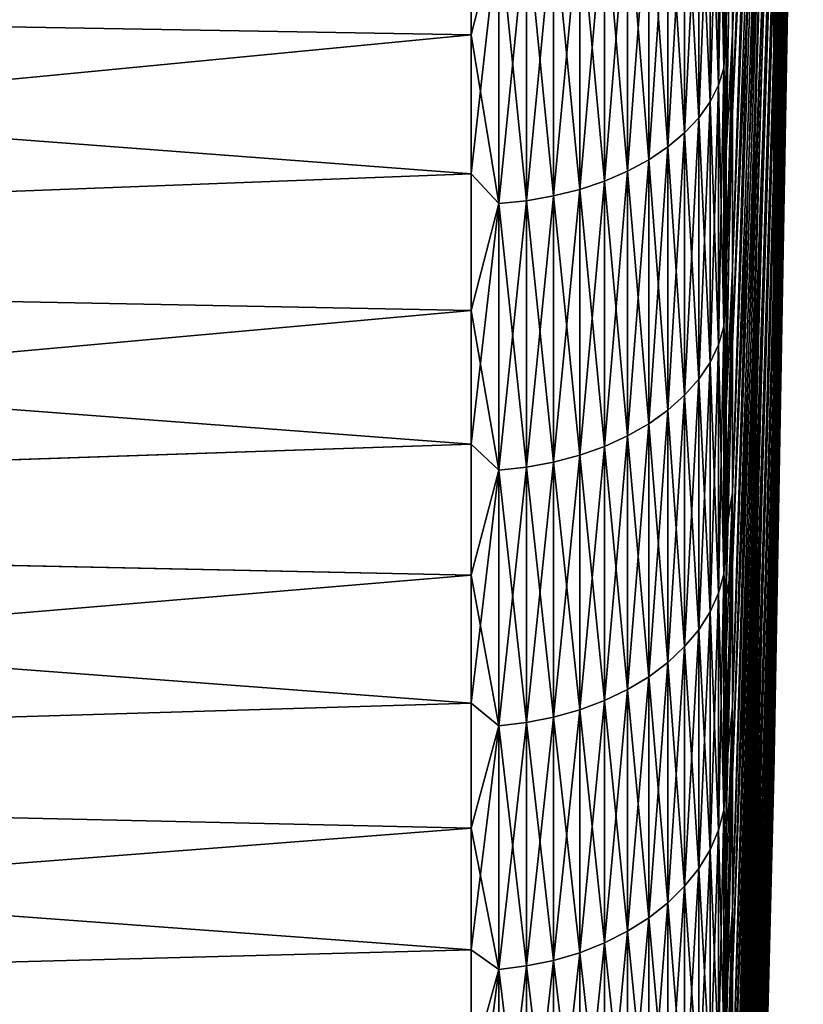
# Model space of a CAD drawing. Header units: metres. Extents: x -2 to 78, y -85 to 85.
# Tile 338 of 500: x 75.34 to 78.4, y 7.78 to 11.64. Entities that reach past the tile are written whole.
import ezdxf

# ---------------------------------------------------------------- set-up
doc = ezdxf.new("R2010")
doc.units = ezdxf.units.M
doc.layers.add('solid_20004802', color=7, linetype='CONTINUOUS')

msp = doc.modelspace()

# ---------------------------------------------------------------- linework, layer by layer
at = {"layer": 'solid_20004802'}
for points in [[(78.403511, 17.350323, 7.237513), (78.2883, 12.023505, 10.857615), (78.2883, 11.529777, 10.092966)], [(78.403511, 17.021212, 6.72781), (78.403511, 17.350323, 7.237513), (78.2883, 11.529777, 10.092966)], [(78.403511, 17.021212, 6.72781), (78.2883, 11.529777, 10.092966), (78.2883, 11.072618, 9.305907)], [(78.403511, 16.716476, 6.20317), (78.403511, 17.021212, 6.72781), (78.2883, 11.072618, 9.305907)], [(78.403511, 16.916891, -6.554533), (78.2883, 11.373276, -9.833017), (78.2883, 11.854932, -10.605328)], [(78.403511, 16.916891, -6.554533), (78.403511, 16.620434, -6.02517), (78.2883, 11.373276, -9.833017)], [(78.403511, 16.716476, 6.20317), (78.2883, 11.072618, 9.305907), (78.2883, 10.653041, 8.498188)], [(78.403511, 16.436792, 5.664757), (78.403511, 16.716476, 6.20317), (78.2883, 10.653041, 8.498188)], [(78.403511, 16.620434, -6.02517), (78.2883, 10.928535, -9.038876), (78.2883, 11.373276, -9.833017)], [(78.403511, 16.620434, -6.02517), (78.403511, 16.349241, -5.482431), (78.2883, 10.928535, -9.038876)], [(78.403511, 16.436792, 5.664757), (78.2883, 10.653041, 8.498188), (78.2883, 10.271978, 7.6716)], [(78.403511, 16.182783, 5.113766), (78.403511, 16.436792, 5.664757), (78.2883, 10.271978, 7.6716)], [(78.2883, 16.401842, 15.447295), (78.126999, 12.535426, 20.596878), (78.126999, 11.582348, 19.845531)], [(78.2883, 15.687051, 14.8838), (78.2883, 16.401842, 15.447295), (78.126999, 11.582348, 19.845531)], [(78.403511, 16.349241, -5.482431), (78.2883, 10.521697, -8.224666), (78.2883, 10.928535, -9.038876)], [(78.403511, 16.349241, -5.482431), (78.403511, 16.103918, -4.927519), (78.2883, 10.521697, -8.224666)], [(78.403511, 16.182783, 5.113766), (78.2883, 10.271978, 7.6716), (78.2883, 9.930277, 6.82798)], [(78.403511, 15.95501, 4.551422), (78.403511, 16.182783, 5.113766), (78.2883, 9.930277, 6.82798)], [(78.403511, 16.103918, -4.927519), (78.2883, 10.153666, -7.392194), (78.2883, 10.521697, -8.224666)], [(78.403511, 16.103918, -4.927519), (78.403511, 15.885006, -4.361666), (78.2883, 10.153666, -7.392194)], [(78.403511, 15.95501, 4.551422), (78.2883, 9.930277, 6.82798), (78.2883, 9.628695, 5.969199)], [(78.403511, 15.753981, 3.978973), (78.403511, 15.95501, 4.551422), (78.2883, 9.628695, 5.969199)], [(78.403511, 15.885006, -4.361666), (78.2883, 9.825256, -6.54331), (78.2883, 10.153666, -7.392194)], [(78.403511, 15.885006, -4.361666), (78.403511, 15.692992, -3.78613), (78.2883, 9.825256, -6.54331)], [(78.403511, 15.753981, 3.978973), (78.2883, 9.628695, 5.969199), (78.2883, 9.367901, 5.097166)], [(78.403511, 15.58014, 3.397689), (78.403511, 15.753981, 3.978973), (78.2883, 9.367901, 5.097166)], [(78.2883, 15.687051, 14.8838), (78.126999, 11.582348, 19.845531), (78.126999, 10.665721, 19.050123)], [(78.2883, 14.999597, 14.287257), (78.2883, 15.687051, 14.8838), (78.126999, 10.665721, 19.050123)], [(78.403511, 15.692992, -3.78613), (78.2883, 9.537201, -5.679899), (78.2883, 9.825256, -6.54331)], [(78.403511, 15.692992, -3.78613), (78.403511, 15.528303, -3.202188), (78.2883, 9.537201, -5.679899)], [(78.403511, 15.58014, 3.397689), (78.2883, 9.367901, 5.097166), (78.2883, 9.148476, 4.213815)], [(78.403511, 15.433874, 2.808862), (78.403511, 15.58014, 3.397689), (78.2883, 9.148476, 4.213815)], [(78.403511, 15.528303, -3.202188), (78.2883, 9.290137, -4.803876), (78.2883, 9.537201, -5.679899)], [(78.403511, 15.528303, -3.202188), (78.403511, 15.391305, -2.611135), (78.2883, 9.290137, -4.803876)], [(78.2883, 15.454785, -14.68856), (78.126999, 11.272654, -19.585207), (78.126999, 12.213812, -20.351431)], [(78.2883, 15.454785, -14.68856), (78.2883, 14.776786, -14.081293), (78.126999, 11.272654, -19.585207)], [(78.403511, 15.433874, 2.808862), (78.2883, 9.148476, 4.213815), (78.2883, 8.970905, 3.321109)], [(78.403511, 15.315509, 2.213798), (78.403511, 15.433874, 2.808862), (78.2883, 8.970905, 3.321109)], [(78.403511, 15.391305, -2.611135), (78.2883, 9.084614, -3.917188), (78.2883, 9.290137, -4.803876)], [(78.403511, 15.391305, -2.611135), (78.403511, 15.282301, -2.014286), (78.2883, 9.084614, -3.917188)], [(78.403511, 15.315509, 2.213798), (78.2883, 8.970905, 3.321109), (78.2883, 8.835585, 2.421029)], [(78.403511, 15.225306, 1.613819), (78.403511, 15.315509, 2.213798), (78.2883, 8.835585, 2.421029)], [(78.403511, 15.282301, -2.014286), (78.2883, 8.921087, -3.021803), (78.2883, 9.084614, -3.917188)], [(78.403511, 15.282301, -2.014286), (78.403511, 15.201533, -1.412964), (78.2883, 8.921087, -3.021803)], [(78.403511, 15.225306, 1.613819), (78.2883, 8.835585, 2.421029), (78.2883, 8.742813, 1.515574)], [(78.403511, 15.163466, 1.010257), (78.403511, 15.225306, 1.613819), (78.2883, 8.742813, 1.515574)], [(78.403511, 15.201533, -1.412964), (78.2883, 8.799921, -2.119709), (78.2883, 8.921087, -3.021803)], [(78.403511, 15.201533, -1.412964), (78.403511, 15.149181, -0.808505), (78.2883, 8.799921, -2.119709)], [(78.403511, 15.163466, 1.010257), (78.2883, 8.742813, 1.515574), (78.2883, 8.692798, 0.606753)], [(78.403511, 15.130127, 0.404452), (78.403511, 15.163466, 1.010257), (78.2883, 8.692798, 0.606753)], [(78.403511, 15.149181, -0.808505), (78.2883, 8.721383, -1.212908), (78.2883, 8.799921, -2.119709)], [(78.403511, 15.149181, -0.808505), (78.403511, 15.125361, -0.202251), (78.2883, 8.721383, -1.212908)], [(78.403511, 15.130127, 0.404452), (78.2883, 8.692798, 0.606753), (78.2883, 8.685649, -0.303414)], [(78.403511, 15.125361, -0.202251), (78.403511, 15.130127, 0.404452), (78.2883, 8.685649, -0.303414)], [(78.403511, 15.125361, -0.202251), (78.2883, 8.685649, -0.303414), (78.2883, 8.721383, -1.212908)], [(78.2883, 14.999597, 14.287257), (78.126999, 10.665721, 19.050123), (78.126999, 9.78758, 18.21242)], [(78.2883, 14.341006, 13.658994), (78.2883, 14.999597, 14.287257), (78.126999, 9.78758, 18.21242)], [(78.2883, 14.776786, -14.081293), (78.126999, 10.368633, -18.775499), (78.126999, 11.272654, -19.585207)], [(78.2883, 14.776786, -14.081293), (78.2883, 14.128145, -13.442762), (78.126999, 10.368633, -18.775499)], [(78.2883, 14.341006, 13.658994), (78.126999, 9.78758, 18.21242), (78.126999, 8.949876, 17.33428)], [(78.2883, 13.712743, 13.000403), (78.2883, 14.341006, 13.658994), (78.126999, 8.949876, 17.33428)], [(78.2883, 14.128145, -13.442762), (78.126999, 9.503759, -17.924105), (78.126999, 10.368633, -18.775499)], [(78.2883, 14.128145, -13.442762), (78.2883, 13.510304, -12.774385), (78.126999, 9.503759, -17.924105)], [(78.2883, 13.712743, 13.000403), (78.126999, 8.949876, 17.33428), (78.126999, 8.154468, 16.417652)], [(78.2883, 13.1162, 12.312949), (78.2883, 13.712743, 13.000403), (78.126999, 8.154468, 16.417652)], [(78.2883, 13.510304, -12.774385), (78.126999, 8.679951, -17.032915), (78.126999, 9.503759, -17.924105)], [(78.2883, 13.510304, -12.774385), (78.2883, 12.924634, -12.077646), (78.126999, 8.679951, -17.032915)], [(78.2883, 13.1162, 12.312949), (78.126999, 8.154468, 16.417652), (78.126999, 7.403121, 15.464574)], [(78.2883, 12.552705, 11.598158), (78.2883, 13.1162, 12.312949), (78.126999, 7.403121, 15.464574)], [(78.2883, 12.924634, -12.077646), (78.126999, 7.899039, -16.103907), (78.126999, 8.679951, -17.032915)], [(78.2883, 12.924634, -12.077646), (78.2883, 12.372435, -11.354092), (78.126999, 7.899039, -16.103907)], [(78.126999, 12.535426, 20.596878), (78.102478, 12.156438, 21.365604), (78.102478, 11.631104, 20.965849)], [(78.126999, 12.535426, 20.596878), (78.102478, 11.631104, 20.965849), (78.102478, 11.115854, 20.553179)], [(78.126999, 11.582348, 19.845531), (78.126999, 12.535426, 20.596878), (78.102478, 11.115854, 20.553179)], [(78.2883, 12.552705, 11.598158), (78.126999, 7.403121, 15.464574), (78.126999, 6.697505, 14.47716)], [(78.2883, 12.023505, 10.857615), (78.2883, 12.552705, 11.598158), (78.126999, 6.697505, 14.47716)], [(78.093193, 12.499034, -21.750088), (78.093193, 11.447843, -20.961212), (78.071922, 12.436379, -21.838001)], [(78.093193, 12.499034, 21.750088), (78.071922, 12.436379, 21.838001), (78.071922, 11.380939, 21.045937)], [(78.093193, 11.447843, 20.961212), (78.093193, 12.499034, 21.750088), (78.071922, 11.380939, 21.045937)], [(78.102478, 11.816215, -21.109064), (78.093193, 11.447843, -20.961212), (78.093193, 12.499034, -21.750088)], [(78.102478, 12.156438, 21.365604), (78.093193, 12.499034, 21.750088), (78.093193, 11.447843, 20.961212)], [(78.071922, 12.436379, -21.838001), (78.071922, 11.380939, -21.045937), (78.038918, 12.375461, -21.923479)], [(78.071922, 12.436379, 21.838001), (78.038918, 12.375461, 21.923479), (78.038918, 11.315889, 21.128313)], [(78.071922, 11.380939, 21.045937), (78.071922, 12.436379, 21.838001), (78.038918, 11.315889, 21.128313)], [(78.093193, 11.447843, -20.961212), (78.071922, 11.380939, -21.045937), (78.071922, 12.436379, -21.838001)], [(78.038918, 12.375461, -21.923479), (78.038918, 11.315889, -21.128313), (77.994576, 12.317015, -22.005487)], [(78.038918, 12.375461, 21.923479), (77.994576, 12.317015, 22.005487), (77.994576, 11.25348, 21.207348)], [(78.038918, 11.315889, 21.128313), (78.038918, 12.375461, 21.923479), (77.994576, 11.25348, 21.207348)], [(78.071922, 11.380939, -21.045937), (78.038918, 11.315889, -21.128313), (78.038918, 12.375461, -21.923479)], [(78.2883, 12.372435, -11.354092), (78.126999, 7.162755, -15.139144), (78.126999, 7.899039, -16.103907)], [(78.2883, 12.372435, -11.354092), (78.2883, 11.854932, -10.605328), (78.126999, 7.162755, -15.139144)], [(77.994576, 12.317015, -22.005487), (77.994576, 11.25348, -21.207348), (77.939438, 12.26175, -22.083031)], [(77.994576, 12.317015, 22.005487), (77.939438, 12.26175, 22.083031), (77.939438, 11.194468, 21.282078)], [(77.994576, 11.25348, 21.207348), (77.994576, 12.317015, 22.005487), (77.939438, 11.194468, 21.282078)], [(78.038918, 11.315889, -21.128313), (77.994576, 11.25348, -21.207348), (77.994576, 12.317015, -22.005487)], [(77.939438, 12.26175, -22.083031), (77.939438, 11.194468, -21.282078), (77.874176, 12.210336, -22.155172)], [(77.939438, 12.26175, 22.083031), (77.874176, 12.210336, 22.155172), (77.874176, 11.139567, 21.351604)], [(77.939438, 11.194468, 21.282078), (77.939438, 12.26175, 22.083031), (77.874176, 11.139567, 21.351604)], [(77.994576, 11.25348, -21.207348), (77.939438, 11.194468, -21.282078), (77.939438, 12.26175, -22.083031)], [(78.126999, 12.213812, -20.351431), (78.102478, 11.309636, -20.71085), (78.102478, 11.816215, -21.109064)], [(78.126999, 12.213812, -20.351431), (78.126999, 11.272654, -19.585207), (78.102478, 11.309636, -20.71085)], [(77.874176, 12.210336, -22.155172), (77.874176, 11.139567, -21.351604), (77.799576, 12.163394, -22.221039)], [(77.874176, 12.210336, 22.155172), (77.799576, 12.163394, 22.221039), (77.799576, 11.089441, 21.415081)], [(77.874176, 11.139567, 21.351604), (77.874176, 12.210336, 22.155172), (77.799576, 11.089441, 21.415081)], [(77.939438, 11.194468, -21.282078), (77.874176, 11.139567, -21.351604), (77.874176, 12.210336, -22.155172)], [(77.799576, 12.163394, -22.221039), (77.799576, 11.089441, -21.415081), (77.716545, 12.121493, -22.279833)], [(77.799576, 12.163394, 22.221039), (77.716545, 12.121493, 22.279833), (77.716545, 11.0447, 21.471741)], [(77.799576, 11.089441, 21.415081), (77.799576, 12.163394, 22.221039), (77.716545, 11.0447, 21.471741)], [(77.874176, 11.139567, -21.351604), (77.799576, 11.089441, -21.415081), (77.799576, 12.163394, -22.221039)], [(78.102478, 11.631104, 20.965849), (78.102478, 12.156438, 21.365604), (78.093193, 11.447843, 20.961212)], [(77.104469, 11.578398, 22.145111), (77.104469, 12.133011, 22.545813), (67.805336, 11.740597, 22.27268)], [(67.805336, 11.740726, -22.272774), (77.104469, 12.133011, -22.545813), (77.104469, 11.578398, -22.145111)], [(77.212898, 12.002901, 22.446234), (77.104469, 12.133011, 22.545813), (77.104469, 11.578398, 22.145111)], [(77.212898, 12.002901, -22.446234), (77.104469, 11.578398, -22.145111), (77.104469, 12.133011, -22.545813)], [(77.716545, 12.121493, -22.279833), (77.716545, 11.0447, -21.471741), (77.626076, 12.08514, -22.330839)], [(77.716545, 12.121493, 22.279833), (77.626076, 12.08514, 22.330839), (77.626076, 11.005881, 21.520899)], [(77.716545, 11.0447, 21.471741), (77.716545, 12.121493, 22.279833), (77.626076, 11.005881, 21.520899)], [(77.799576, 11.089441, -21.415081), (77.716545, 11.0447, -21.471741), (77.716545, 12.121493, -22.279833)], [(77.626076, 12.08514, -22.330839), (77.626076, 11.005881, -21.520899), (77.529282, 12.054776, -22.373446)], [(77.626076, 12.08514, 22.330839), (77.529282, 12.054776, 22.373446), (77.529282, 10.973458, 21.56196)], [(77.626076, 11.005881, 21.520899), (77.626076, 12.08514, 22.330839), (77.529282, 10.973458, 21.56196)], [(77.716545, 11.0447, -21.471741), (77.626076, 11.005881, -21.520899), (77.626076, 12.08514, -22.330839)], [(77.427322, 12.030767, -22.407133), (77.427322, 10.947822, -21.594425), (77.321434, 12.013406, -22.431494)], [(77.427322, 12.030767, 22.407133), (77.321434, 12.013406, 22.431494), (77.321434, 10.929282, 21.617903)], [(77.427322, 10.947822, 21.594425), (77.427322, 12.030767, 22.407133), (77.321434, 10.929282, 21.617903)], [(77.529282, 12.054776, -22.373446), (77.529282, 10.973458, -21.56196), (77.427322, 12.030767, -22.407133)], [(77.529282, 12.054776, 22.373446), (77.427322, 12.030767, 22.407133), (77.427322, 10.947822, 21.594425)], [(77.529282, 10.973458, 21.56196), (77.529282, 12.054776, 22.373446), (77.427322, 10.947822, 21.594425)], [(77.529282, 10.973458, -21.56196), (77.427322, 10.947822, -21.594425), (77.427322, 12.030767, -22.407133)], [(77.626076, 11.005881, -21.520899), (77.529282, 10.973458, -21.56196), (77.529282, 12.054776, -22.373446)], [(78.2883, 12.023505, 10.857615), (78.126999, 6.697505, 14.47716), (78.126999, 6.039186, 13.457604)], [(78.2883, 11.529777, 10.092966), (78.2883, 12.023505, 10.857615), (78.126999, 6.039186, 13.457604)], [(77.212898, 12.002901, 22.446234), (77.104469, 11.578398, 22.145111), (77.104469, 11.033898, 21.73077)], [(77.212898, 10.918065, 21.632109), (77.212898, 12.002901, 22.446234), (77.104469, 11.033898, 21.73077)], [(77.212898, 12.002901, -22.446234), (77.212898, 10.918065, -21.632109), (77.104469, 11.578398, -22.145111)], [(77.321434, 12.013406, -22.431494), (77.321434, 10.929282, -21.617903), (77.212898, 12.002901, -22.446234)], [(77.321434, 12.013406, 22.431494), (77.212898, 12.002901, 22.446234), (77.212898, 10.918065, 21.632109)], [(77.321434, 10.929282, 21.617903), (77.321434, 12.013406, 22.431494), (77.212898, 10.918065, 21.632109)], [(77.321434, 10.929282, -21.617903), (77.212898, 10.918065, -21.632109), (77.212898, 12.002901, -22.446234)], [(77.427322, 10.947822, -21.594425), (77.321434, 10.929282, -21.617903), (77.321434, 12.013406, -22.431494)], [(78.2883, 11.854932, -10.605328), (78.126999, 6.472736, -14.140769), (78.126999, 7.162755, -15.139144)], [(78.2883, 11.854932, -10.605328), (78.2883, 11.373276, -9.833017), (78.126999, 6.472736, -14.140769)], [(78.102478, 11.816215, -21.109064), (78.102478, 11.309636, -20.71085), (78.093193, 11.447843, -20.961212)], [(67.805336, 11.740726, -22.272774), (77.104469, 11.578398, -22.145111), (77.104469, 11.033898, -21.73077)], [(67.805336, 10.680261, -21.458496), (67.805336, 11.740726, -22.272774), (77.104469, 11.033898, -21.73077)], [(77.104469, 11.578398, 22.145111), (67.805336, 11.740597, 22.27268), (67.805336, 10.680144, 21.458403)], [(78.102478, 11.115854, 20.553179), (78.102478, 11.631104, 20.965849), (78.093193, 11.447843, 20.961212)], [(77.104469, 11.033898, 21.73077), (77.104469, 11.578398, 22.145111), (67.805336, 10.680144, 21.458403)], [(77.212898, 10.918065, -21.632109), (77.104469, 11.033898, -21.73077), (77.104469, 11.578398, -22.145111)], [(78.126999, 11.582348, 19.845531), (78.102478, 11.115854, 20.553179), (78.102478, 10.611003, 20.12785)], [(78.126999, 11.582348, 19.845531), (78.102478, 10.611003, 20.12785), (78.102478, 10.116862, 19.690123)], [(78.126999, 10.665721, 19.050123), (78.126999, 11.582348, 19.845531), (78.102478, 10.116862, 19.690123)], [(78.2883, 11.529777, 10.092966), (78.126999, 6.039186, 13.457604), (78.126999, 5.429626, 12.408169)], [(78.2883, 11.072618, 9.305907), (78.2883, 11.529777, 10.092966), (78.126999, 5.429626, 12.408169)], [(78.093193, 11.447843, -20.961212), (78.093193, 10.436732, -20.121578), (78.071922, 11.380939, -21.045937)], [(78.093193, 11.447843, 20.961212), (78.071922, 11.380939, 21.045937), (78.071922, 10.365742, 20.202909)], [(78.093193, 10.436732, 20.121578), (78.093193, 11.447843, 20.961212), (78.071922, 10.365742, 20.202909)], [(78.102478, 10.812852, -20.30048), (78.093193, 10.436732, -20.121578), (78.093193, 11.447843, -20.961212)], [(78.102478, 11.309636, -20.71085), (78.102478, 10.812852, -20.30048), (78.093193, 11.447843, -20.961212)], [(78.102478, 11.115854, 20.553179), (78.093193, 11.447843, 20.961212), (78.093193, 10.436732, 20.121578)], [(78.071922, 11.380939, -21.045937), (78.071922, 10.365742, -20.202909), (78.038918, 11.315889, -21.128313)], [(78.071922, 11.380939, 21.045937), (78.038918, 11.315889, 21.128313), (78.038918, 10.296718, 20.281986)], [(78.071922, 10.365742, 20.202909), (78.071922, 11.380939, 21.045937), (78.038918, 10.296718, 20.281986)], [(78.093193, 10.436732, -20.121578), (78.071922, 10.365742, -20.202909), (78.071922, 11.380939, -21.045937)], [(78.2883, 11.373276, -9.833017), (78.126999, 5.830513, -13.110998), (78.126999, 6.472736, -14.140769)], [(78.2883, 11.373276, -9.833017), (78.2883, 10.928535, -9.038876), (78.126999, 5.830513, -13.110998)], [(78.038918, 11.315889, -21.128313), (78.038918, 10.296718, -20.281986), (77.994576, 11.25348, -21.207348)], [(78.038918, 11.315889, 21.128313), (77.994576, 11.25348, 21.207348), (77.994576, 10.230496, 20.357855)], [(78.038918, 10.296718, 20.281986), (78.038918, 11.315889, 21.128313), (77.994576, 10.230496, 20.357855)], [(78.071922, 10.365742, -20.202909), (78.038918, 10.296718, -20.281986), (78.038918, 11.315889, -21.128313)], [(78.126999, 11.272654, -19.585207), (78.102478, 10.812852, -20.30048), (78.102478, 11.309636, -20.71085)], [(77.994576, 11.25348, -21.207348), (77.994576, 10.230496, -20.357855), (77.939438, 11.194468, -21.282078)], [(77.994576, 11.25348, 21.207348), (77.939438, 11.194468, 21.282078), (77.939438, 10.167879, 20.429592)], [(77.994576, 10.230496, 20.357855), (77.994576, 11.25348, 21.207348), (77.939438, 10.167879, 20.429592)], [(78.038918, 10.296718, -20.281986), (77.994576, 10.230496, -20.357855), (77.994576, 11.25348, -21.207348)], [(78.126999, 11.272654, -19.585207), (78.102478, 10.326155, -19.878197), (78.102478, 10.812852, -20.30048)], [(78.126999, 11.272654, -19.585207), (78.126999, 10.368633, -18.775499), (78.102478, 10.326155, -19.878197)], [(77.939438, 11.194468, -21.282078), (77.939438, 10.167879, -20.429592), (77.874176, 11.139567, -21.351604)], [(77.939438, 11.194468, 21.282078), (77.874176, 11.139567, 21.351604), (77.874176, 10.109625, 20.496332)], [(77.939438, 10.167879, 20.429592), (77.939438, 11.194468, 21.282078), (77.874176, 10.109625, 20.496332)], [(77.994576, 10.230496, -20.357855), (77.939438, 10.167879, -20.429592), (77.939438, 11.194468, -21.282078)], [(77.874176, 11.139567, -21.351604), (77.874176, 10.109625, -20.496332), (77.799576, 11.089441, -21.415081)], [(77.874176, 11.139567, 21.351604), (77.799576, 11.089441, 21.415081), (77.799576, 10.056437, 20.557266)], [(77.874176, 10.109625, 20.496332), (77.874176, 11.139567, 21.351604), (77.799576, 10.056437, 20.557266)], [(77.939438, 10.167879, -20.429592), (77.874176, 10.109625, -20.496332), (77.874176, 11.139567, -21.351604)], [(78.102478, 10.611003, 20.12785), (78.102478, 11.115854, 20.553179), (78.093193, 10.436732, 20.121578)], [(77.799576, 11.089441, -21.415081), (77.799576, 10.056437, -20.557266), (77.716545, 11.0447, -21.471741)], [(77.799576, 11.089441, 21.415081), (77.716545, 11.0447, 21.471741), (77.716545, 10.008962, 20.611658)], [(77.799576, 10.056437, 20.557266), (77.799576, 11.089441, 21.415081), (77.716545, 10.008962, 20.611658)], [(77.874176, 10.109625, -20.496332), (77.799576, 10.056437, -20.557266), (77.799576, 11.089441, -21.415081)], [(78.2883, 11.072618, 9.305907), (78.126999, 5.429626, 12.408169), (78.126999, 4.870176, 11.331183)], [(78.2883, 10.653041, 8.498188), (78.2883, 11.072618, 9.305907), (78.126999, 4.870176, 11.331183)], [(77.104469, 10.499849, 21.303045), (77.104469, 11.033898, 21.73077), (67.805336, 10.680144, 21.458403)], [(67.805336, 10.680261, -21.458496), (77.104469, 11.033898, -21.73077), (77.104469, 10.499849, -21.303045)], [(77.212898, 10.918065, 21.632109), (77.104469, 11.033898, 21.73077), (77.104469, 10.499849, 21.303045)], [(77.212898, 10.918065, -21.632109), (77.104469, 10.499849, -21.303045), (77.104469, 11.033898, -21.73077)], [(77.716545, 11.0447, -21.471741), (77.716545, 10.008962, -20.611658), (77.626076, 11.005881, -21.520899)], [(77.716545, 11.0447, 21.471741), (77.626076, 11.005881, 21.520899), (77.626076, 9.967772, 20.658848)], [(77.716545, 10.008962, 20.611658), (77.716545, 11.0447, 21.471741), (77.626076, 9.967772, 20.658848)], [(77.799576, 10.056437, -20.557266), (77.716545, 10.008962, -20.611658), (77.716545, 11.0447, -21.471741)], [(77.626076, 11.005881, -21.520899), (77.626076, 9.967772, -20.658848), (77.529282, 10.973458, -21.56196)], [(77.626076, 11.005881, 21.520899), (77.529282, 10.973458, 21.56196), (77.529282, 9.933369, 20.698263)], [(77.626076, 9.967772, 20.658848), (77.626076, 11.005881, 21.520899), (77.529282, 9.933369, 20.698263)], [(77.716545, 10.008962, -20.611658), (77.626076, 9.967772, -20.658848), (77.626076, 11.005881, -21.520899)], [(77.427322, 10.947822, -21.594425), (77.427322, 9.906166, -20.729427), (77.321434, 10.929282, -21.617903)], [(77.427322, 10.947822, 21.594425), (77.321434, 10.929282, 21.617903), (77.321434, 9.886495, 20.751965)], [(77.427322, 9.906166, 20.729427), (77.427322, 10.947822, 21.594425), (77.321434, 9.886495, 20.751965)], [(77.529282, 10.973458, -21.56196), (77.529282, 9.933369, -20.698263), (77.427322, 10.947822, -21.594425)], [(77.529282, 10.973458, 21.56196), (77.427322, 10.947822, 21.594425), (77.427322, 9.906166, 20.729427)], [(77.529282, 9.933369, 20.698263), (77.529282, 10.973458, 21.56196), (77.427322, 9.906166, 20.729427)], [(77.529282, 9.933369, -20.698263), (77.427322, 9.906166, -20.729427), (77.427322, 10.947822, -21.594425)], [(77.626076, 9.967772, -20.658848), (77.529282, 9.933369, -20.698263), (77.529282, 10.973458, -21.56196)], [(77.212898, 10.918065, 21.632109), (77.104469, 10.499849, 21.303045), (77.104469, 9.976579, 20.862198)], [(77.212898, 9.874592, 20.7656), (77.212898, 10.918065, 21.632109), (77.104469, 9.976579, 20.862198)], [(77.212898, 10.918065, -21.632109), (77.212898, 9.874592, -20.7656), (77.104469, 10.499849, -21.303045)], [(77.321434, 10.929282, -21.617903), (77.321434, 9.886495, -20.751965), (77.212898, 10.918065, -21.632109)], [(77.321434, 10.929282, 21.617903), (77.212898, 10.918065, 21.632109), (77.212898, 9.874592, 20.7656)], [(77.321434, 9.886495, 20.751965), (77.321434, 10.929282, 21.617903), (77.212898, 9.874592, 20.7656)], [(77.321434, 9.886495, -20.751965), (77.212898, 9.874592, -20.7656), (77.212898, 10.918065, -21.632109)], [(77.427322, 9.906166, -20.729427), (77.321434, 9.886495, -20.751965), (77.321434, 10.929282, -21.617903)], [(78.2883, 10.928535, -9.038876), (78.126999, 5.237511, -12.052117), (78.126999, 5.830513, -13.110998)], [(78.2883, 10.928535, -9.038876), (78.2883, 10.521697, -8.224666), (78.126999, 5.237511, -12.052117)], [(78.102478, 10.812852, -20.30048), (78.102478, 10.326155, -19.878197), (78.093193, 10.436732, -20.121578)], [(67.805336, 10.680261, -21.458496), (77.104469, 10.499849, -21.303045), (77.104469, 9.976579, -20.862198)], [(67.805336, 9.660509, -20.593775), (67.805336, 10.680261, -21.458496), (77.104469, 9.976579, -20.862198)], [(77.104469, 10.499849, 21.303045), (67.805336, 10.680144, 21.458403), (67.805336, 9.660406, 20.593681)], [(78.126999, 10.665721, 19.050123), (78.102478, 10.116862, 19.690123), (78.102478, 9.633737, 19.240267)], [(78.126999, 9.78758, 18.21242), (78.126999, 10.665721, 19.050123), (78.102478, 9.633737, 19.240267)], [(78.2883, 10.653041, 8.498188), (78.126999, 4.870176, 11.331183), (78.126999, 4.362082, 10.229041)], [(78.2883, 10.271978, 7.6716), (78.2883, 10.653041, 8.498188), (78.126999, 4.362082, 10.229041)], [(78.102478, 10.116862, 19.690123), (78.102478, 10.611003, 20.12785), (78.093193, 10.436732, 20.121578)], [(78.2883, 10.521697, -8.224666), (78.126999, 4.695047, -10.966478), (78.126999, 5.237511, -12.052117)], [(78.2883, 10.521697, -8.224666), (78.2883, 10.153666, -7.392194), (78.126999, 4.695047, -10.966478)], [(77.104469, 9.976579, 20.862198), (77.104469, 10.499849, 21.303045), (67.805336, 9.660406, 20.593681)], [(77.212898, 9.874592, -20.7656), (77.104469, 9.976579, -20.862198), (77.104469, 10.499849, -21.303045)], [(78.093193, 10.436732, -20.121578), (78.093193, 9.46815, -19.233221), (78.071922, 10.365742, -20.202909)], [(78.093193, 10.436732, 20.121578), (78.071922, 10.365742, 20.202909), (78.071922, 9.393244, 19.310963)], [(78.093193, 9.46815, 19.233221), (78.093193, 10.436732, 20.121578), (78.071922, 9.393244, 19.310963)], [(78.102478, 9.849829, -19.444248), (78.093193, 9.46815, -19.233221), (78.093193, 10.436732, -20.121578)], [(78.102478, 10.326155, -19.878197), (78.102478, 9.849829, -19.444248), (78.093193, 10.436732, -20.121578)], [(78.102478, 10.116862, 19.690123), (78.093193, 10.436732, 20.121578), (78.093193, 9.46815, 19.233221)], [(78.071922, 10.365742, -20.202909), (78.071922, 9.393244, -19.310963), (78.038918, 10.296718, -20.281986)], [(78.071922, 10.365742, 20.202909), (78.038918, 10.296718, 20.281986), (78.038918, 9.320414, 19.386549)], [(78.071922, 9.393244, 19.310963), (78.071922, 10.365742, 20.202909), (78.038918, 9.320414, 19.386549)], [(78.093193, 9.46815, -19.233221), (78.071922, 9.393244, -19.310963), (78.071922, 10.365742, -20.202909)], [(78.126999, 10.368633, -18.775499), (78.102478, 9.384154, -18.99889), (78.102478, 9.849829, -19.444248)], [(78.126999, 10.368633, -18.775499), (78.126999, 9.503759, -17.924105), (78.102478, 9.384154, -18.99889)], [(78.126999, 10.368633, -18.775499), (78.102478, 9.849829, -19.444248), (78.102478, 10.326155, -19.878197)], [(78.038918, 10.296718, -20.281986), (78.038918, 9.320414, -19.386549), (77.994576, 10.230496, -20.357855)], [(78.038918, 10.296718, 20.281986), (77.994576, 10.230496, 20.357855), (77.994576, 9.250541, 19.459066)], [(78.038918, 9.320414, 19.386549), (78.038918, 10.296718, 20.281986), (77.994576, 9.250541, 19.459066)], [(78.071922, 9.393244, -19.310963), (78.038918, 9.320414, -19.386549), (78.038918, 10.296718, -20.281986)], [(78.2883, 10.271978, 7.6716), (78.126999, 4.362082, 10.229041), (78.126999, 3.906469, 9.104187)], [(78.2883, 9.930277, 6.82798), (78.2883, 10.271978, 7.6716), (78.126999, 3.906469, 9.104187)], [(77.994576, 10.230496, -20.357855), (77.994576, 9.250541, -19.459066), (77.939438, 10.167879, -20.429592)], [(77.994576, 10.230496, 20.357855), (77.939438, 10.167879, 20.429592), (77.939438, 9.18447, 19.527637)], [(77.994576, 9.250541, 19.459066), (77.994576, 10.230496, 20.357855), (77.939438, 9.18447, 19.527637)], [(78.038918, 9.320414, -19.386549), (77.994576, 9.250541, -19.459066), (77.994576, 10.230496, -20.357855)], [(77.939438, 10.167879, -20.429592), (77.939438, 9.18447, -19.527637), (77.874176, 10.109625, -20.496332)], [(77.939438, 10.167879, 20.429592), (77.874176, 10.109625, 20.496332), (77.874176, 9.123003, 19.591431)], [(77.939438, 9.18447, 19.527637), (77.939438, 10.167879, 20.429592), (77.874176, 9.123003, 19.591431)], [(77.994576, 9.250541, -19.459066), (77.939438, 9.18447, -19.527637), (77.939438, 10.167879, -20.429592)], [(78.2883, 10.153666, -7.392194), (78.126999, 4.204327, -9.85649), (78.126999, 4.695047, -10.966478)], [(78.2883, 10.153666, -7.392194), (78.2883, 9.825256, -6.54331), (78.126999, 4.204327, -9.85649)], [(77.874176, 10.109625, -20.496332), (77.874176, 9.123003, -19.591431), (77.799576, 10.056437, -20.557266)], [(77.874176, 10.109625, 20.496332), (77.799576, 10.056437, 20.557266), (77.799576, 9.066883, 19.649675)], [(77.874176, 9.123003, 19.591431), (77.874176, 10.109625, 20.496332), (77.799576, 9.066883, 19.649675)], [(77.939438, 9.18447, -19.527637), (77.874176, 9.123003, -19.591431), (77.874176, 10.109625, -20.496332)], [(78.102478, 9.633737, 19.240267), (78.102478, 10.116862, 19.690123), (78.093193, 9.46815, 19.233221)], [(77.799576, 10.056437, -20.557266), (77.799576, 9.066883, -19.649675), (77.716545, 10.008962, -20.611658)], [(77.799576, 10.056437, 20.557266), (77.716545, 10.008962, 20.611658), (77.716545, 9.016788, 19.701664)], [(77.799576, 9.066883, 19.649675), (77.799576, 10.056437, 20.557266), (77.716545, 9.016788, 19.701664)], [(77.874176, 9.123003, -19.591431), (77.799576, 9.066883, -19.649675), (77.799576, 10.056437, -20.557266)], [(77.716545, 10.008962, -20.611658), (77.716545, 9.016788, -19.701664), (77.626076, 9.967772, -20.658848)], [(77.716545, 10.008962, 20.611658), (77.626076, 9.967772, 20.658848), (77.626076, 8.973329, 19.746771)], [(77.716545, 9.016788, 19.701664), (77.716545, 10.008962, 20.611658), (77.626076, 8.973329, 19.746771)], [(77.799576, 9.066883, -19.649675), (77.716545, 9.016788, -19.701664), (77.716545, 10.008962, -20.611658)], [(77.104469, 9.46441, 20.408501), (77.104469, 9.976579, 20.862198), (67.805336, 9.660406, 20.593681)], [(67.805336, 9.660509, -20.593775), (77.104469, 9.976579, -20.862198), (77.104469, 9.46441, -20.408501)], [(77.212898, 9.874592, 20.7656), (77.104469, 9.976579, 20.862198), (77.104469, 9.46441, 20.408501)], [(77.212898, 9.874592, -20.7656), (77.104469, 9.46441, -20.408501), (77.104469, 9.976579, -20.862198)], [(77.626076, 9.967772, -20.658848), (77.626076, 8.973329, -19.746771), (77.529282, 9.933369, -20.698263)], [(77.626076, 9.967772, 20.658848), (77.529282, 9.933369, 20.698263), (77.529282, 8.937027, 19.784445)], [(77.626076, 8.973329, 19.746771), (77.626076, 9.967772, 20.658848), (77.529282, 8.937027, 19.784445)], [(77.716545, 9.016788, -19.701664), (77.626076, 8.973329, -19.746771), (77.626076, 9.967772, -20.658848)], [(77.427322, 9.906166, -20.729427), (77.427322, 8.908324, -19.814234), (77.321434, 9.886495, -20.751965)], [(77.427322, 9.906166, 20.729427), (77.321434, 9.886495, 20.751965), (77.321434, 8.887568, 19.835777)], [(77.427322, 8.908324, 19.814234), (77.427322, 9.906166, 20.729427), (77.321434, 8.887568, 19.835777)], [(77.529282, 9.933369, -20.698263), (77.529282, 8.937027, -19.784445), (77.427322, 9.906166, -20.729427)], [(77.529282, 9.933369, 20.698263), (77.427322, 9.906166, 20.729427), (77.427322, 8.908324, 19.814234)], [(77.529282, 8.937027, 19.784445), (77.529282, 9.933369, 20.698263), (77.427322, 8.908324, 19.814234)], [(77.529282, 8.937027, -19.784445), (77.427322, 8.908324, -19.814234), (77.427322, 9.906166, -20.729427)], [(77.626076, 8.973329, -19.746771), (77.529282, 8.937027, -19.784445), (77.529282, 9.933369, -20.698263)], [(78.2883, 9.930277, 6.82798), (78.126999, 3.906469, 9.104187), (78.126999, 3.50435, 7.959119)], [(78.2883, 9.628695, 5.969199), (78.2883, 9.930277, 6.82798), (78.126999, 3.50435, 7.959119)], [(77.212898, 9.874592, 20.7656), (77.104469, 9.46441, 20.408501), (77.104469, 8.963658, 19.942234)], [(77.212898, 8.875009, 19.84881), (77.212898, 9.874592, 20.7656), (77.104469, 8.963658, 19.942234)], [(77.212898, 9.874592, -20.7656), (77.212898, 8.875009, -19.84881), (77.104469, 9.46441, -20.408501)], [(77.321434, 9.886495, -20.751965), (77.321434, 8.887568, -19.835777), (77.212898, 9.874592, -20.7656)], [(77.321434, 9.886495, 20.751965), (77.212898, 9.874592, 20.7656), (77.212898, 8.875009, 19.84881)], [(77.321434, 8.887568, 19.835777), (77.321434, 9.886495, 20.751965), (77.212898, 8.875009, 19.84881)], [(77.321434, 8.887568, -19.835777), (77.212898, 8.875009, -19.84881), (77.212898, 9.874592, -20.7656)], [(77.427322, 8.908324, -19.814234), (77.321434, 8.887568, -19.835777), (77.321434, 9.886495, -20.751965)], [(78.102478, 9.849829, -19.444248), (78.102478, 9.384154, -18.99889), (78.093193, 9.46815, -19.233221)], [(78.2883, 9.825256, -6.54331), (78.126999, 3.766439, -8.724619), (78.126999, 4.204327, -9.85649)], [(78.2883, 9.825256, -6.54331), (78.2883, 9.537201, -5.679899), (78.126999, 3.766439, -8.724619)], [(78.126999, 9.78758, 18.21242), (78.102478, 9.633737, 19.240267), (78.102478, 9.161923, 18.778563)], [(78.126999, 9.78758, 18.21242), (78.102478, 9.161923, 18.778563), (78.102478, 8.701714, 18.30529)], [(78.126999, 8.949876, 17.33428), (78.126999, 9.78758, 18.21242), (78.102478, 8.701714, 18.30529)], [(67.805336, 9.660509, -20.593775), (77.104469, 9.46441, -20.408501), (77.104469, 8.963658, -19.942234)], [(67.805336, 8.68387, -19.680639), (67.805336, 9.660509, -20.593775), (77.104469, 8.963658, -19.942234)], [(77.104469, 9.46441, 20.408501), (67.805336, 9.660406, 20.593681), (67.805336, 8.683781, 19.680552)], [(78.102478, 9.161923, 18.778563), (78.102478, 9.633737, 19.240267), (78.093193, 9.46815, 19.233221)], [(78.2883, 9.628695, 5.969199), (78.126999, 3.50435, 7.959119), (78.126999, 3.156617, 6.796381)], [(78.2883, 9.367901, 5.097166), (78.2883, 9.628695, 5.969199), (78.126999, 3.156617, 6.796381)], [(78.2883, 9.537201, -5.679899), (78.126999, 3.382355, -7.573376), (78.126999, 3.766439, -8.724619)], [(78.2883, 9.537201, -5.679899), (78.2883, 9.290137, -4.803876), (78.126999, 3.382355, -7.573376)], [(78.126999, 9.503759, -17.924105), (78.102478, 8.485847, -18.074993), (78.102478, 8.929405, -18.542381)], [(78.126999, 9.503759, -17.924105), (78.126999, 8.679951, -17.032915), (78.102478, 8.485847, -18.074993)], [(78.126999, 9.503759, -17.924105), (78.102478, 8.929405, -18.542381), (78.102478, 9.384154, -18.99889)], [(77.104469, 8.963658, 19.942234), (77.104469, 9.46441, 20.408501), (67.805336, 8.683781, 19.680552)], [(77.212898, 8.875009, -19.84881), (77.104469, 8.963658, -19.942234), (77.104469, 9.46441, -20.408501)], [(78.093193, 9.46815, -19.233221), (78.093193, 8.544441, -18.298292), (78.071922, 9.393244, -19.310963)], [(78.093193, 9.46815, 19.233221), (78.071922, 9.393244, 19.310963), (78.071922, 8.465802, 18.372253)], [(78.093193, 8.544441, 18.298292), (78.093193, 9.46815, 19.233221), (78.071922, 8.465802, 18.372253)], [(78.102478, 8.929405, -18.542381), (78.093193, 8.544441, -18.298292), (78.093193, 9.46815, -19.233221)], [(78.102478, 9.384154, -18.99889), (78.102478, 8.929405, -18.542381), (78.093193, 9.46815, -19.233221)], [(78.102478, 9.161923, 18.778563), (78.093193, 9.46815, 19.233221), (78.093193, 8.544441, 18.298292)], [(78.071922, 9.393244, -19.310963), (78.071922, 8.465802, -18.372253), (78.038918, 9.320414, -19.386549)], [(78.071922, 9.393244, 19.310963), (78.038918, 9.320414, 19.386549), (78.038918, 8.389341, 18.444166)], [(78.071922, 8.465802, 18.372253), (78.071922, 9.393244, 19.310963), (78.038918, 8.389341, 18.444166)], [(78.093193, 8.544441, -18.298292), (78.071922, 8.465802, -18.372253), (78.071922, 9.393244, -19.310963)], [(78.2883, 9.367901, 5.097166), (78.126999, 3.156617, 6.796381), (78.126999, 2.864043, 5.618552)], [(78.2883, 9.148476, 4.213815), (78.2883, 9.367901, 5.097166), (78.126999, 2.864043, 5.618552)], [(78.038918, 9.320414, -19.386549), (78.038918, 8.389341, -18.444166), (77.994576, 9.250541, -19.459066)], [(78.038918, 9.320414, 19.386549), (77.994576, 9.250541, 19.459066), (77.994576, 8.315986, 18.513159)], [(78.038918, 8.389341, 18.444166), (78.038918, 9.320414, 19.386549), (77.994576, 8.315986, 18.513159)], [(78.071922, 8.465802, -18.372253), (78.038918, 8.389341, -18.444166), (78.038918, 9.320414, -19.386549)], [(78.2883, 9.290137, -4.803876), (78.126999, 3.052929, -6.405319), (78.126999, 3.382355, -7.573376)], [(78.2883, 9.290137, -4.803876), (78.2883, 9.084614, -3.917188), (78.126999, 3.052929, -6.405319)], [(77.994576, 9.250541, -19.459066), (77.994576, 8.315986, -18.513159), (77.939438, 9.18447, -19.527637)], [(77.994576, 9.250541, 19.459066), (77.939438, 9.18447, 19.527637), (77.939438, 8.246622, 18.578398)], [(77.994576, 8.315986, 18.513159), (77.994576, 9.250541, 19.459066), (77.939438, 8.246622, 18.578398)], [(78.038918, 8.389341, -18.444166), (77.994576, 8.315986, -18.513159), (77.994576, 9.250541, -19.459066)], [(77.939438, 9.18447, -19.527637), (77.939438, 8.246622, -18.578398), (77.874176, 9.123003, -19.591431)], [(77.939438, 9.18447, 19.527637), (77.874176, 9.123003, 19.591431), (77.874176, 8.182091, 18.63909)], [(77.939438, 8.246622, 18.578398), (77.939438, 9.18447, 19.527637), (77.874176, 8.182091, 18.63909)], [(77.994576, 8.315986, -18.513159), (77.939438, 8.246622, -18.578398), (77.939438, 9.18447, -19.527637)], [(78.102478, 8.701714, 18.30529), (78.102478, 9.161923, 18.778563), (78.093193, 8.544441, 18.298292)], [(78.2883, 9.148476, 4.213815), (78.126999, 2.864043, 5.618552), (78.126999, 2.627277, 4.428249)], [(78.2883, 8.970905, 3.321109), (78.2883, 9.148476, 4.213815), (78.126999, 2.627277, 4.428249)], [(77.874176, 9.123003, -19.591431), (77.874176, 8.182091, -18.63909), (77.799576, 9.066883, -19.649675)], [(77.874176, 9.123003, 19.591431), (77.799576, 9.066883, 19.649675), (77.799576, 8.123174, 18.694502)], [(77.874176, 8.182091, 18.63909), (77.874176, 9.123003, 19.591431), (77.799576, 8.123174, 18.694502)], [(77.939438, 8.246622, -18.578398), (77.874176, 8.182091, -18.63909), (77.874176, 9.123003, -19.591431)], [(77.799576, 9.066883, -19.649675), (77.799576, 8.123174, -18.694502), (77.716545, 9.016788, -19.701664)], [(77.799576, 9.066883, 19.649675), (77.716545, 9.016788, 19.701664), (77.716545, 8.070582, 18.743965)], [(77.799576, 8.123174, 18.694502), (77.799576, 9.066883, 19.649675), (77.716545, 8.070582, 18.743965)], [(77.874176, 8.182091, -18.63909), (77.799576, 8.123174, -18.694502), (77.799576, 9.066883, -19.649675)], [(78.2883, 9.084614, -3.917188), (78.126999, 2.778892, -5.223041), (78.126999, 3.052929, -6.405319)], [(78.2883, 9.084614, -3.917188), (78.2883, 8.921087, -3.021803), (78.126999, 2.778892, -5.223041)], [(77.716545, 9.016788, -19.701664), (77.716545, 8.070582, -18.743965), (77.626076, 8.973329, -19.746771)], [(77.716545, 9.016788, 19.701664), (77.626076, 8.973329, 19.746771), (77.626076, 8.024956, 18.786879)], [(77.716545, 8.070582, 18.743965), (77.716545, 9.016788, 19.701664), (77.626076, 8.024956, 18.786879)], [(77.799576, 8.123174, -18.694502), (77.716545, 8.070582, -18.743965), (77.716545, 9.016788, -19.701664)], [(77.104469, 8.474631, 19.463684), (77.104469, 8.963658, 19.942234), (67.805336, 8.683781, 19.680552)], [(67.805336, 8.68387, -19.680639), (77.104469, 8.963658, -19.942234), (77.104469, 8.474631, -19.463684)], [(77.212898, 8.875009, 19.84881), (77.104469, 8.963658, 19.942234), (77.104469, 8.474631, 19.463684)], [(77.212898, 8.875009, -19.84881), (77.104469, 8.474631, -19.463684), (77.104469, 8.963658, -19.942234)], [(77.626076, 8.973329, -19.746771), (77.626076, 8.024956, -18.786879), (77.529282, 8.937027, -19.784445)], [(77.626076, 8.973329, 19.746771), (77.529282, 8.937027, 19.784445), (77.529282, 7.986845, 18.822721)], [(77.626076, 8.024956, 18.786879), (77.626076, 8.973329, 19.746771), (77.529282, 7.986845, 18.822721)], [(77.716545, 8.070582, -18.743965), (77.626076, 8.024956, -18.786879), (77.626076, 8.973329, -19.746771)], [(78.126999, 8.949876, 17.33428), (78.102478, 8.701714, 18.30529), (78.102478, 8.253389, 17.820744)], [(78.126999, 8.949876, 17.33428), (78.102478, 8.253389, 17.820744), (78.102478, 7.817229, 17.32522)], [(78.126999, 8.154468, 16.417652), (78.126999, 8.949876, 17.33428), (78.102478, 7.817229, 17.32522)], [(78.2883, 8.970905, 3.321109), (78.126999, 2.627277, 4.428249), (78.126999, 2.446845, 3.228114)], [(78.2883, 8.835585, 2.421029), (78.2883, 8.970905, 3.321109), (78.126999, 2.446845, 3.228114)], [(77.427322, 8.908324, -19.814234), (77.427322, 7.956711, -18.851063), (77.321434, 8.887568, -19.835777)], [(77.427322, 8.908324, 19.814234), (77.321434, 8.887568, 19.835777), (77.321434, 7.93492, 18.871557)], [(77.427322, 7.956711, 18.851063), (77.427322, 8.908324, 19.814234), (77.321434, 7.93492, 18.871557)], [(77.529282, 8.937027, -19.784445), (77.529282, 7.986845, -18.822721), (77.427322, 8.908324, -19.814234)], [(77.529282, 8.937027, 19.784445), (77.427322, 8.908324, 19.814234), (77.427322, 7.956711, 18.851063)], [(77.529282, 7.986845, 18.822721), (77.529282, 8.937027, 19.784445), (77.427322, 7.956711, 18.851063)], [(77.529282, 7.986845, -18.822721), (77.427322, 7.956711, -18.851063), (77.427322, 8.908324, -19.814234)], [(77.626076, 8.024956, -18.786879), (77.529282, 7.986845, -18.822721), (77.529282, 8.937027, -19.784445)], [(78.102478, 8.929405, -18.542381), (78.102478, 8.485847, -18.074993), (78.093193, 8.544441, -18.298292)], [(78.2883, 8.921087, -3.021803), (78.126999, 2.560851, -4.029165), (78.126999, 2.778892, -5.223041)], [(78.2883, 8.921087, -3.021803), (78.2883, 8.799921, -2.119709), (78.126999, 2.560851, -4.029165)], [(77.212898, 8.875009, 19.84881), (77.104469, 8.474631, 19.463684), (77.104469, 7.997631, 18.973145)], [(77.212898, 7.921735, 18.883959), (77.212898, 8.875009, 19.84881), (77.104469, 7.997631, 18.973145)], [(77.212898, 8.875009, -19.84881), (77.212898, 7.921735, -18.883959), (77.104469, 8.474631, -19.463684)], [(77.321434, 8.887568, -19.835777), (77.321434, 7.93492, -18.871557), (77.212898, 8.875009, -19.84881)], [(77.321434, 8.887568, 19.835777), (77.212898, 8.875009, 19.84881), (77.212898, 7.921735, 18.883959)], [(77.321434, 7.93492, 18.871557), (77.321434, 8.887568, 19.835777), (77.212898, 7.921735, 18.883959)], [(77.321434, 7.93492, -18.871557), (77.212898, 7.921735, -18.883959), (77.212898, 8.875009, -19.84881)], [(77.427322, 7.956711, -18.851063), (77.321434, 7.93492, -18.871557), (77.321434, 8.887568, -19.835777)], [(78.2883, 8.835585, 2.421029), (78.126999, 2.446845, 3.228114), (78.126999, 2.323147, 2.020812)], [(78.2883, 8.742813, 1.515574), (78.2883, 8.835585, 2.421029), (78.126999, 2.323147, 2.020812)], [(78.2883, 8.799921, -2.119709), (78.126999, 2.399292, -2.826344), (78.126999, 2.560851, -4.029165)], [(78.2883, 8.799921, -2.119709), (78.2883, 8.721383, -1.212908), (78.126999, 2.399292, -2.826344)], [(78.2883, 8.742813, 1.515574), (78.126999, 2.323147, 2.020812), (78.126999, 2.256458, 0.809023)], [(78.2883, 8.692798, 0.606753), (78.2883, 8.742813, 1.515574), (78.126999, 2.256458, 0.809023)], [(78.2883, 8.721383, -1.212908), (78.126999, 2.294573, -1.617248), (78.126999, 2.399292, -2.826344)], [(78.2883, 8.721383, -1.212908), (78.2883, 8.685649, -0.303414), (78.126999, 2.294573, -1.617248)], [(67.805336, 8.68387, -19.680639), (77.104469, 8.474631, -19.463684), (77.104469, 7.997631, -18.973145)], [(67.805336, 7.75264, -18.721241), (67.805336, 8.68387, -19.680639), (77.104469, 7.997631, -18.973145)], [(77.104469, 8.474631, 19.463684), (67.805336, 8.683781, 19.680552), (67.805336, 7.752562, 18.721157)], [(78.102478, 8.253389, 17.820744), (78.102478, 8.701714, 18.30529), (78.093193, 8.544441, 18.298292)], [(78.126999, 8.679951, -17.032915), (78.102478, 7.633341, -17.108673), (78.102478, 8.053741, -17.596996)], [(78.126999, 8.679951, -17.032915), (78.126999, 7.899039, -16.103907), (78.102478, 7.633341, -17.108673)], [(78.126999, 8.679951, -17.032915), (78.102478, 8.053741, -17.596996), (78.102478, 8.485847, -18.074993)], [(78.2883, 8.692798, 0.606753), (78.126999, 2.256458, 0.809023), (78.126999, 2.246927, -0.404562)], [(78.2883, 8.685649, -0.303414), (78.2883, 8.692798, 0.606753), (78.126999, 2.246927, -0.404562)], [(78.2883, 8.685649, -0.303414), (78.126999, 2.246927, -0.404562), (78.126999, 2.294573, -1.617248)], [(78.093193, 8.544441, -18.298292), (78.093193, 7.667843, -17.319056), (78.071922, 8.465802, -18.372253)], [(78.093193, 8.544441, 18.298292), (78.071922, 8.465802, 18.372253), (78.071922, 7.585661, 17.389059)], [(78.093193, 7.667843, 17.319056), (78.093193, 8.544441, 18.298292), (78.071922, 7.585661, 17.389059)], [(78.102478, 8.053741, -17.596996), (78.093193, 7.667843, -17.319056), (78.093193, 8.544441, -18.298292)], [(78.102478, 8.485847, -18.074993), (78.102478, 8.053741, -17.596996), (78.093193, 8.544441, -18.298292)], [(78.102478, 8.253389, 17.820744), (78.093193, 8.544441, 18.298292), (78.093193, 7.667843, 17.319056)], [(77.104469, 7.997631, 18.973145), (77.104469, 8.474631, 19.463684), (67.805336, 7.752562, 18.721157)], [(77.212898, 7.921735, -18.883959), (77.104469, 7.997631, -18.973145), (77.104469, 8.474631, -19.463684)], [(78.071922, 8.465802, -18.372253), (78.071922, 7.585661, -17.389059), (78.038918, 8.389341, -18.444166)], [(78.071922, 8.465802, 18.372253), (78.038918, 8.389341, 18.444166), (78.038918, 7.505755, 17.457123)], [(78.071922, 7.585661, 17.389059), (78.071922, 8.465802, 18.372253), (78.038918, 7.505755, 17.457123)], [(78.093193, 7.667843, -17.319056), (78.071922, 7.585661, -17.389059), (78.071922, 8.465802, -18.372253)], [(78.038918, 8.389341, -18.444166), (78.038918, 7.505755, -17.457123), (77.994576, 8.315986, -18.513159)], [(78.038918, 8.389341, 18.444166), (77.994576, 8.315986, 18.513159), (77.994576, 7.429094, 17.522423)], [(78.038918, 7.505755, 17.457123), (78.038918, 8.389341, 18.444166), (77.994576, 7.429094, 17.522423)], [(78.071922, 7.585661, -17.389059), (78.038918, 7.505755, -17.457123), (78.038918, 8.389341, -18.444166)], [(77.994576, 8.315986, -18.513159), (77.994576, 7.429094, -17.522423), (77.939438, 8.246622, -18.578398)], [(77.994576, 8.315986, 18.513159), (77.939438, 8.246622, 18.578398), (77.939438, 7.356606, 17.584169)], [(77.994576, 7.429094, 17.522423), (77.994576, 8.315986, 18.513159), (77.939438, 7.356606, 17.584169)], [(78.038918, 7.505755, -17.457123), (77.994576, 7.429094, -17.522423), (77.994576, 8.315986, -18.513159)], [(77.939438, 8.246622, -18.578398), (77.939438, 7.356606, -17.584169), (77.874176, 8.182091, -18.63909)], [(77.939438, 8.246622, 18.578398), (77.874176, 8.182091, 18.63909), (77.874176, 7.289167, 17.641615)], [(77.939438, 7.356606, 17.584169), (77.939438, 8.246622, 18.578398), (77.874176, 7.289167, 17.641615)], [(77.994576, 7.429094, -17.522423), (77.939438, 7.356606, -17.584169), (77.939438, 8.246622, -18.578398)], [(78.102478, 7.817229, 17.32522), (78.102478, 8.253389, 17.820744), (78.093193, 7.667843, 17.319056)], [(77.874176, 8.182091, -18.63909), (77.874176, 7.289167, -17.641615), (77.799576, 8.123174, -18.694502)], [(77.874176, 8.182091, 18.63909), (77.799576, 8.123174, 18.694502), (77.799576, 7.227594, 17.694061)], [(77.874176, 7.289167, 17.641615), (77.874176, 8.182091, 18.63909), (77.799576, 7.227594, 17.694061)], [(77.939438, 7.356606, -17.584169), (77.874176, 7.289167, -17.641615), (77.874176, 8.182091, -18.63909)], [(78.126999, 8.154468, 16.417652), (78.102478, 7.817229, 17.32522), (78.102478, 7.393499, 16.819027)], [(78.126999, 8.154468, 16.417652), (78.102478, 7.393499, 16.819027), (78.102478, 6.982462, 16.302473)], [(78.126999, 7.403121, 15.464574), (78.126999, 8.154468, 16.417652), (78.102478, 6.982462, 16.302473)], [(77.799576, 8.123174, -18.694502), (77.799576, 7.227594, -17.694061), (77.716545, 8.070582, -18.743965)], [(77.799576, 8.123174, 18.694502), (77.716545, 8.070582, 18.743965), (77.716545, 7.172635, 17.740877)], [(77.799576, 7.227594, 17.694061), (77.799576, 8.123174, 18.694502), (77.716545, 7.172635, 17.740877)], [(77.874176, 7.289167, -17.641615), (77.799576, 7.227594, -17.694061), (77.799576, 8.123174, -18.694502)], [(77.716545, 8.070582, -18.743965), (77.716545, 7.172635, -17.740877), (77.626076, 8.024956, -18.786879)], [(77.716545, 8.070582, 18.743965), (77.626076, 8.024956, 18.786879), (77.626076, 7.124952, 17.781494)], [(77.716545, 7.172635, 17.740877), (77.716545, 8.070582, 18.743965), (77.626076, 7.124952, 17.781494)], [(77.799576, 7.227594, -17.694061), (77.716545, 7.172635, -17.740877), (77.716545, 8.070582, -18.743965)], [(78.102478, 8.053741, -17.596996), (78.102478, 7.633341, -17.108673), (78.093193, 7.667843, -17.319056)], [(77.626076, 8.024956, -18.786879), (77.626076, 7.124952, -17.781494), (77.529282, 7.986845, -18.822721)], [(77.626076, 8.024956, 18.786879), (77.529282, 7.986845, 18.822721), (77.529282, 7.085124, 17.81542)], [(77.626076, 7.124952, 17.781494), (77.626076, 8.024956, 18.786879), (77.529282, 7.085124, 17.81542)], [(77.716545, 7.172635, -17.740877), (77.626076, 7.124952, -17.781494), (77.626076, 8.024956, -18.786879)], [(77.104469, 7.53295, 18.470921), (77.104469, 7.997631, 18.973145), (67.805336, 7.752562, 18.721157)], [(67.805336, 7.75264, -18.721241), (77.104469, 7.997631, -18.973145), (77.104469, 7.53295, -18.470921)], [(77.212898, 7.921735, 18.883959), (77.104469, 7.997631, 18.973145), (77.104469, 7.53295, 18.470921)], [(77.212898, 7.921735, -18.883959), (77.104469, 7.53295, -18.470921), (77.104469, 7.997631, -18.973145)], [(77.529282, 7.986845, -18.822721), (77.529282, 7.085124, -17.81542), (77.427322, 7.956711, -18.851063)], [(77.529282, 7.986845, 18.822721), (77.427322, 7.956711, 18.851063), (77.427322, 7.053632, 17.842243)], [(77.529282, 7.085124, 17.81542), (77.529282, 7.986845, 18.822721), (77.427322, 7.053632, 17.842243)], [(77.626076, 7.124952, -17.781494), (77.529282, 7.085124, -17.81542), (77.529282, 7.986845, -18.822721)], [(77.427322, 7.956711, -18.851063), (77.427322, 7.053632, -17.842243), (77.321434, 7.93492, -18.871557)], [(77.427322, 7.956711, 18.851063), (77.321434, 7.93492, 18.871557), (77.321434, 7.030859, 17.861643)], [(77.427322, 7.053632, 17.842243), (77.427322, 7.956711, 18.851063), (77.321434, 7.030859, 17.861643)], [(77.529282, 7.085124, -17.81542), (77.427322, 7.053632, -17.842243), (77.427322, 7.956711, -18.851063)], [(77.212898, 7.921735, 18.883959), (77.104469, 7.53295, 18.470921), (77.104469, 7.080876, 17.957317)], [(77.212898, 7.01708, 17.873379), (77.212898, 7.921735, 18.883959), (77.104469, 7.080876, 17.957317)], [(77.212898, 7.921735, -18.883959), (77.212898, 7.01708, -17.873379), (77.104469, 7.53295, -18.470921)], [(77.321434, 7.93492, -18.871557), (77.321434, 7.030859, -17.861643), (77.212898, 7.921735, -18.883959)], [(77.321434, 7.93492, 18.871557), (77.212898, 7.921735, 18.883959), (77.212898, 7.01708, 17.873379)], [(77.321434, 7.030859, 17.861643), (77.321434, 7.93492, 18.871557), (77.212898, 7.01708, 17.873379)], [(77.321434, 7.030859, -17.861643), (77.212898, 7.01708, -17.873379), (77.212898, 7.921735, -18.883959)], [(77.427322, 7.053632, -17.842243), (77.321434, 7.030859, -17.861643), (77.321434, 7.93492, -18.871557)], [(78.126999, 7.899039, -16.103907), (78.102478, 7.224891, -16.61031), (78.102478, 7.633341, -17.108673)], [(78.126999, 7.899039, -16.103907), (78.126999, 7.162755, -15.139144), (78.102478, 7.224891, -16.61031)], [(78.102478, 7.393499, 16.819027), (78.102478, 7.817229, 17.32522), (78.093193, 7.667843, 17.319056)]]:
    msp.add_3dface(points, dxfattribs=at)

doc.saveas('drawing.dxf')
